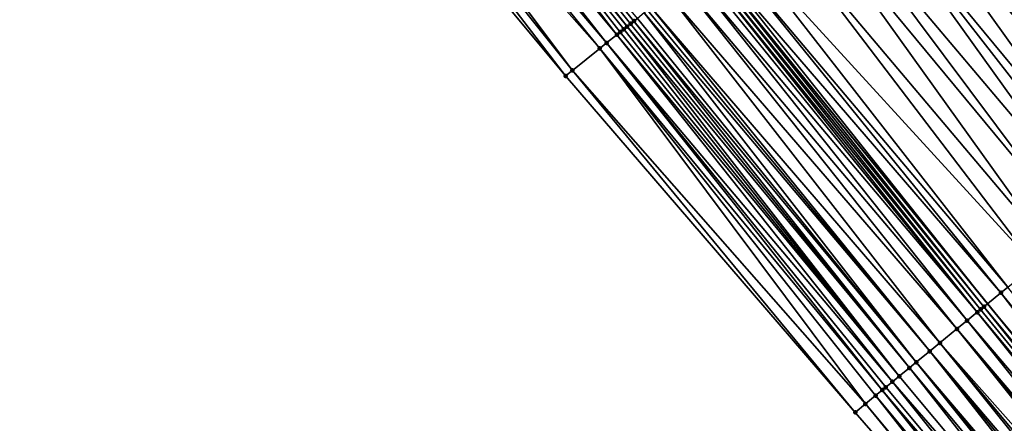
# Model space of a CAD drawing. Header units: feet. Extents: x 2004186 to 2014793, y 836912 to 864902.
# Tile 487 of 656: x 2007270 to 2007315, y 852073 to 852091. Entities that reach past the tile are written whole.
import ezdxf

# ---------------------------------------------------------------- set-up
doc = ezdxf.new("R2010")
doc.units = ezdxf.units.FT
doc.header["$LTSCALE"] = 100
doc.header["$MEASUREMENT"] = 0
for name, color, linetype, lineweight in [('EP_Travel Lane', 5, 'Continuous', 40), ('Road Shots', 4, 'Continuous', 200), ('Road X-Section', 30, 'Continuous', 13)]:
    doc.layers.add(name, color=color, linetype=linetype, lineweight=lineweight)
doc.layers.add('I-77 SB_MM21-27-Surface-Border', color=7, linetype='Continuous')
doc.layers.add('I-77 SB_MM21-27-Surface-TIN', color=7, linetype='Continuous')

msp = doc.modelspace()

# ---------------------------------------------------------------- linework, layer by layer
at = {"layer": 'EP_Travel Lane'}
msp.add_polyline3d([(2007377.983800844, 852000.8977127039, 436.5696962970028), (2007365.146606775, 852016.2331912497, 436.746768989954), (2007352.319153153, 852031.7502962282, 436.8728418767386), (2007339.674079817, 852047.2450882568, 436.9950861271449), (2007327.029079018, 852062.7397913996, 437.136883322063), (2007314.384125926, 852078.2344360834, 437.2915498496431), (2007301.668577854, 852093.863523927, 437.4010782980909), (2007289.081300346, 852109.4060713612, 437.4789598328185), (2007276.494021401, 852124.9486205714, 437.5560434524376), (2007263.906707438, 852140.4912130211, 437.6138518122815), (2007251.319932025, 852156.231166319, 437.6029466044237), (2007239.071900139, 852172.0420528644, 437.6819413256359), (2007226.823824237, 852187.8529962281, 437.7461890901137), (2007214.576057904, 852203.6635399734, 437.9141399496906), (2007202.278240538, 852219.5795358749, 438.050688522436)], dxfattribs=at)
at = {"layer": 'I-77 SB_MM21-27-Surface-Border', "color": 3, "linetype": 'ByBlock', "lineweight": -2}
msp.add_polyline3d([(2007374.70008124, 851998.148125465, 436.6493122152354), (2007362.015852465, 852013.6118045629, 436.8093653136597), (2007347.908391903, 852028.1363464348, 436.9687877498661), (2007334.615825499, 852043.1005293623, 437.116558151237), (2007321.477952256, 852058.1914799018, 437.2583095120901), (2007308.339924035, 852073.2826196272, 437.3583708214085), (2007295.117926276, 852088.6263115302, 437.4956514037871), (2007282.316976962, 852103.9980912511, 437.5598997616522), (2007270.297043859, 852119.9943817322, 437.5878907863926), (2007258.589652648, 852136.2403071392, 437.67648959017), (2007246.483620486, 852152.4587741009, 437.6706200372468), (2007234.814603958, 852168.7212564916, 437.7487028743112), (2007222.987898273, 852184.8607180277, 437.832401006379), (2007212.265211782, 852201.8610753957, 437.9418669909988), (2007199.589120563, 852217.5207740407, 438.0786277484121)], dxfattribs=at)
at = {"layer": 'I-77 SB_MM21-27-Surface-TIN', "color": 128, "linetype": 'ByBlock', "lineweight": -2}
for points in [[(2007285.597430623, 852106.6208043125, 437.5106021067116), (2007285.285008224, 852106.3710199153, 437.516273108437), (2007297.929773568, 852090.8743139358, 437.4699652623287)], [(2007285.597430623, 852106.6208043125, 437.5106021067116), (2007298.242158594, 852091.1241450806, 437.4435639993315), (2007298.398382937, 852091.2490208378, 437.448019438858)], [(2007285.597430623, 852106.6208043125, 437.5106021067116), (2007298.085957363, 852090.9992404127, 437.4519288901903), (2007298.242158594, 852091.1241450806, 437.4435639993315)], [(2007285.597430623, 852106.6208043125, 437.5106021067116), (2007297.929773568, 852090.8743139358, 437.4699652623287), (2007298.085957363, 852090.9992404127, 437.4519288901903)], [(2007285.285008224, 852106.3710199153, 437.516273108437), (2007284.660146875, 852105.8714718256, 437.518433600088), (2007297.461176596, 852090.4995915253, 437.4987880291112)], [(2007285.285008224, 852106.3710199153, 437.516273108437), (2007297.773585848, 852090.7493923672, 437.4858247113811), (2007297.929773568, 852090.8743139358, 437.4699652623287)], [(2007285.285008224, 852106.3710199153, 437.516273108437), (2007297.61738491, 852090.6244873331, 437.4943521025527), (2007297.773585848, 852090.7493923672, 437.4858247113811)], [(2007285.285008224, 852106.3710199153, 437.516273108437), (2007297.461176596, 852090.4995915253, 437.4987880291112), (2007297.61738491, 852090.6244873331, 437.4943521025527)], [(2007284.660146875, 852105.8714718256, 437.518433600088), (2007284.035303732, 852105.3719009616, 437.5306933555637), (2007296.992541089, 852090.1249173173, 437.5062355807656)], [(2007284.660146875, 852105.8714718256, 437.518433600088), (2007296.992541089, 852090.1249173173, 437.5062355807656), (2007297.461176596, 852090.4995915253, 437.4987880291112)], [(2007284.035303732, 852105.3719009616, 437.5306933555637), (2007283.410451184, 852104.8723418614, 437.5377364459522), (2007296.680109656, 852089.8751442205, 437.5068952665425)], [(2007284.035303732, 852105.3719009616, 437.5306933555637), (2007296.680109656, 852089.8751442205, 437.5068952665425), (2007296.992541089, 852090.1249173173, 437.5062355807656)], [(2007316.049872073, 852105.3623100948, 436.9188304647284), (2007314.019154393, 852103.7386765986, 436.9711741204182), (2007327.213371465, 852088.7471917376, 436.8628021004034)], [(2007283.410451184, 852104.8723418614, 437.5377364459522), (2007282.941823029, 852104.4976584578, 437.5492618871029), (2007295.430360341, 852088.8760813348, 437.4964517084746)], [(2007283.410451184, 852104.8723418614, 437.5377364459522), (2007295.430360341, 852088.8760813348, 437.4964517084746), (2007296.680109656, 852089.8751442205, 437.5068952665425)], [(2007282.941823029, 852104.4976584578, 437.5492618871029), (2007282.316976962, 852103.9980912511, 437.5598997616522), (2007295.117926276, 852088.6263115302, 437.4956514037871)], [(2007282.941823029, 852104.4976584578, 437.5492618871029), (2007295.117926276, 852088.6263115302, 437.4956514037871), (2007295.430360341, 852088.8760813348, 437.4964517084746)], [(2007314.019154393, 852103.7386765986, 436.9711741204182), (2007312.925702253, 852102.8643983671, 437.0055857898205), (2007325.975760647, 852087.7331308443, 436.8932246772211)], [(2007314.019154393, 852103.7386765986, 436.9711741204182), (2007325.975760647, 852087.7331308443, 436.8932246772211), (2007327.213371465, 852088.7471917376, 436.8628021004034)], [(2007312.925702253, 852102.8643983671, 437.0055857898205), (2007312.144675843, 852102.2399003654, 437.0361746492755), (2007325.202265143, 852087.0993290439, 436.9152674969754)], [(2007312.925702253, 852102.8643983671, 437.0055857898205), (2007325.202265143, 852087.0993290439, 436.9152674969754), (2007325.975760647, 852087.7331308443, 436.8932246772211)], [(2007312.144675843, 852102.2399003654, 437.0361746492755), (2007311.363644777, 852101.615408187, 437.0641809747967), (2007324.583499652, 852086.5922498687, 436.9412185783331)], [(2007312.144675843, 852102.2399003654, 437.0361746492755), (2007324.583499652, 852086.5922498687, 436.9412185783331), (2007325.202265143, 852087.0993290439, 436.9152674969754)], [(2007310.895008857, 852101.2407344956, 437.0713993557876), (2007310.738798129, 852101.1158417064, 437.0744966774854), (2007323.345937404, 852085.5781296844, 436.9847088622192)], [(2007311.05123235, 852101.3656113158, 437.0753835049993), (2007310.895008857, 852101.2407344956, 437.0713993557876), (2007323.655327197, 852085.831660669, 436.9736294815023)], [(2007310.895008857, 852101.2407344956, 437.0713993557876), (2007323.345937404, 852085.5781296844, 436.9847088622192), (2007323.655327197, 852085.831660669, 436.9736294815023)], [(2007311.05123235, 852101.3656113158, 437.0753835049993), (2007323.655327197, 852085.831660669, 436.9736294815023), (2007311.363644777, 852101.615408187, 437.0641809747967)], [(2007323.655327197, 852085.831660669, 436.9736294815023), (2007323.964731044, 852086.0851744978, 436.9663311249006), (2007311.363644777, 852101.615408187, 437.0641809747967)], [(2007324.583499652, 852086.5922498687, 436.9412185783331), (2007311.363644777, 852101.615408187, 437.0641809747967), (2007323.964731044, 852086.0851744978, 436.9663311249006)], [(2007310.270177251, 852100.7411492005, 437.0900583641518), (2007308.708106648, 852099.49217544, 437.1413723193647), (2007321.644252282, 852084.1837596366, 437.0345447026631)], [(2007310.738798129, 852101.1158417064, 437.0744966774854), (2007310.270177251, 852100.7411492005, 437.0900583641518), (2007323.345937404, 852085.5781296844, 436.9847088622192)], [(2007310.270177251, 852100.7411492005, 437.0900583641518), (2007322.572441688, 852084.9443281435, 437.0066944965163), (2007323.345937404, 852085.5781296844, 436.9847088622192)], [(2007310.270177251, 852100.7411492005, 437.0900583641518), (2007321.644252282, 852084.1837596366, 437.0345447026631), (2007322.572441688, 852084.9443281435, 437.0066944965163)], [(2007308.708106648, 852099.49217544, 437.1413723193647), (2007307.614662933, 852098.6178866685, 437.1804578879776), (2007320.406676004, 852083.169656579, 437.0742602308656)], [(2007308.708106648, 852099.49217544, 437.1413723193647), (2007320.406676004, 852083.169656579, 437.0742602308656), (2007321.644252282, 852084.1837596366, 437.0345447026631)], [(2007307.614662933, 852098.6178866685, 437.1804578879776), (2007306.365021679, 852097.6186886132, 437.2299554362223), (2007319.323834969, 852082.2822697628, 437.1192910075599)], [(2007307.614662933, 852098.6178866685, 437.1804578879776), (2007319.942602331, 852082.7893466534, 437.0938434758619), (2007320.406676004, 852083.169656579, 437.0742602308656)], [(2007307.614662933, 852098.6178866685, 437.1804578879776), (2007319.323834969, 852082.2822697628, 437.1192910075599), (2007319.942602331, 852082.7893466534, 437.0938434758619)], [(2007306.365021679, 852097.6186886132, 437.2299554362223), (2007305.583983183, 852096.9942057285, 437.2538405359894), (2007318.395651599, 852081.5216938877, 437.1487651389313)], [(2007306.365021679, 852097.6186886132, 437.2299554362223), (2007318.395651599, 852081.5216938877, 437.1487651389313), (2007319.323834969, 852082.2822697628, 437.1192910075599)], [(2007305.583983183, 852096.9942057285, 437.2538405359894), (2007304.334340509, 852095.9950094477, 437.3025511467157), (2007317.312781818, 852080.6343421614, 437.1860620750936)], [(2007305.583983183, 852096.9942057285, 437.2538405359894), (2007317.312781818, 852080.6343421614, 437.1860620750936), (2007318.395651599, 852081.5216938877, 437.1487651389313)], [(2007304.334340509, 852095.9950094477, 437.3025511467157), (2007302.928497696, 852094.8709071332, 437.360232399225), (2007316.539318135, 852080.000501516, 437.2166663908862)], [(2007304.334340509, 852095.9950094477, 437.3025511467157), (2007316.539318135, 852080.000501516, 437.2166663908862), (2007317.312781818, 852080.6343421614, 437.1860620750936)], [(2007302.928497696, 852094.8709071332, 437.360232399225), (2007302.303677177, 852094.3713079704, 437.3850411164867), (2007315.301785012, 852078.986345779, 437.267992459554)], [(2007302.928497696, 852094.8709071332, 437.360232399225), (2007315.301785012, 852078.986345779, 437.267992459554), (2007316.539318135, 852080.000501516, 437.2166663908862)], [(2007301.835042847, 852093.9966322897, 437.393141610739), (2007301.678839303, 852093.8717305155, 437.4002233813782), (2007314.384125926, 852078.2344360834, 437.2915498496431)], [(2007302.303677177, 852094.3713079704, 437.3850411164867), (2007301.835042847, 852093.9966322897, 437.393141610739), (2007314.992390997, 852078.7328199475, 437.2779361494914)], [(2007301.835042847, 852093.9966322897, 437.393141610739), (2007314.384125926, 852078.2344360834, 437.2915498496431), (2007314.992390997, 852078.7328199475, 437.2779361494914)], [(2007302.303677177, 852094.3713079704, 437.3850411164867), (2007314.992390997, 852078.7328199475, 437.2779361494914), (2007315.301785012, 852078.986345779, 437.267992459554)], [(2007301.366442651, 852093.6219139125, 437.4201760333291), (2007301.210233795, 852093.4970187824, 437.4243115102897), (2007313.9094884, 852077.8455082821, 437.3064036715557)], [(2007301.522646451, 852093.7468153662, 437.4132363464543), (2007301.366442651, 852093.6219139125, 437.4201760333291), (2007314.064187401, 852077.972268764, 437.3019682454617)], [(2007301.366442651, 852093.6219139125, 437.4201760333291), (2007313.9094884, 852077.8455082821, 437.3064036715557), (2007314.064187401, 852077.972268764, 437.3019682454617)], [(2007301.522646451, 852093.7468153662, 437.4132363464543), (2007314.21887791, 852078.0990396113, 437.295248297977), (2007301.668577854, 852093.863523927, 437.4010782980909)], [(2007301.522646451, 852093.7468153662, 437.4132363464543), (2007314.064187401, 852077.972268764, 437.3019682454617), (2007314.21887791, 852078.0990396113, 437.295248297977)], [(2007301.678839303, 852093.8717305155, 437.4002233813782), (2007301.668577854, 852093.863523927, 437.4010782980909), (2007314.384125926, 852078.2344360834, 437.2915498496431)], [(2007314.21887791, 852078.0990396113, 437.295248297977), (2007314.384125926, 852078.2344360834, 437.2915498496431), (2007301.668577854, 852093.863523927, 437.4010782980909)], [(2007300.897804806, 852093.2472426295, 437.4263263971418), (2007300.429153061, 852092.8725887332, 437.4247665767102), (2007313.445369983, 852077.4652529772, 437.3139484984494)], [(2007301.210233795, 852093.4970187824, 437.4243115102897), (2007300.897804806, 852093.2472426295, 437.4263263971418), (2007313.9094884, 852077.8455082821, 437.3064036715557)], [(2007300.897804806, 852093.2472426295, 437.4263263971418), (2007313.445369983, 852077.4652529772, 437.3139484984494), (2007313.9094884, 852077.8455082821, 437.3064036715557)], [(2007300.429153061, 852092.8725887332, 437.4247665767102), (2007299.804307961, 852092.3730203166, 437.4359408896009), (2007312.98123784, 852077.0850144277, 437.3178005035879)], [(2007300.429153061, 852092.8725887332, 437.4247665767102), (2007312.98123784, 852077.0850144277, 437.3178005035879), (2007313.445369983, 852077.4652529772, 437.3139484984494)], [(2007299.804307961, 852092.3730203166, 437.4359408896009), (2007299.0232473, 852091.7485651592, 437.447530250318), (2007312.20771101, 852076.4512508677, 437.3314151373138)], [(2007299.804307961, 852092.3730203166, 437.4359408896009), (2007312.20771101, 852076.4512508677, 437.3314151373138), (2007312.98123784, 852077.0850144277, 437.3178005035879)], [(2007299.0232473, 852091.7485651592, 437.447530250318), (2007298.867029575, 852091.6236811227, 437.4467462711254), (2007311.743601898, 852076.0709842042, 437.3414634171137)], [(2007299.0232473, 852091.7485651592, 437.447530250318), (2007311.743601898, 852076.0709842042, 437.3414634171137), (2007312.20771101, 852076.4512508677, 437.3314151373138)], [(2007298.710816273, 852091.4987915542, 437.4484153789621), (2007298.398382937, 852091.2490208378, 437.448019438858), (2007311.124789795, 852075.5639619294, 437.3548736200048)], [(2007298.867029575, 852091.6236811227, 437.4467462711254), (2007298.710816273, 852091.4987915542, 437.4484153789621), (2007311.743601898, 852076.0709842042, 437.3414634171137)], [(2007298.710816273, 852091.4987915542, 437.4484153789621), (2007311.124789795, 852075.5639619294, 437.3548736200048), (2007311.743601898, 852076.0709842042, 437.3414634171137)], [(2007297.929773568, 852090.8743139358, 437.4699652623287), (2007297.773585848, 852090.7493923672, 437.4858247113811), (2007310.351258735, 852074.9302035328, 437.367350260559)], [(2007298.085957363, 852090.9992404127, 437.4519288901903), (2007297.929773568, 852090.8743139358, 437.4699652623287), (2007310.815373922, 852075.3104627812, 437.3589362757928)], [(2007297.929773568, 852090.8743139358, 437.4699652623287), (2007310.351258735, 852074.9302035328, 437.367350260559), (2007310.815373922, 852075.3104627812, 437.3589362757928)], [(2007298.242158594, 852091.1241450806, 437.4435639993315), (2007298.085957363, 852090.9992404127, 437.4519288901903), (2007310.815373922, 852075.3104627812, 437.3589362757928)], [(2007298.398382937, 852091.2490208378, 437.448019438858), (2007298.242158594, 852091.1241450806, 437.4435639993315), (2007311.124789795, 852075.5639619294, 437.3548736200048)], [(2007298.242158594, 852091.1241450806, 437.4435639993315), (2007310.815373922, 852075.3104627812, 437.3589362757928), (2007311.124789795, 852075.5639619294, 437.3548736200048)], [(2007297.461176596, 852090.4995915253, 437.4987880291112), (2007296.992541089, 852090.1249173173, 437.5062355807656), (2007310.041824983, 852074.676726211, 437.3666024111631)], [(2007297.61738491, 852090.6244873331, 437.4943521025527), (2007297.461176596, 852090.4995915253, 437.4987880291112), (2007310.351258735, 852074.9302035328, 437.367350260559)], [(2007297.461176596, 852090.4995915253, 437.4987880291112), (2007310.041824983, 852074.676726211, 437.3666024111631), (2007310.351258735, 852074.9302035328, 437.367350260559)], [(2007297.773585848, 852090.7493923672, 437.4858247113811), (2007297.61738491, 852090.6244873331, 437.4943521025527), (2007310.351258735, 852074.9302035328, 437.367350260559)], [(2007296.992541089, 852090.1249173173, 437.5062355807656), (2007296.680109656, 852089.8751442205, 437.5068952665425), (2007309.577656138, 852074.2965324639, 437.3605799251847)], [(2007296.992541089, 852090.1249173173, 437.5062355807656), (2007309.732370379, 852074.4232743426, 437.3602446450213), (2007310.041824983, 852074.676726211, 437.3666024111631)], [(2007296.992541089, 852090.1249173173, 437.5062355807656), (2007309.577656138, 852074.2965324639, 437.3605799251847), (2007309.732370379, 852074.4232743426, 437.3602446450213)], [(2007296.680109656, 852089.8751442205, 437.5068952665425), (2007295.430360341, 852088.8760813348, 437.4964517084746), (2007308.804096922, 852073.6628084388, 437.3654810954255)], [(2007296.680109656, 852089.8751442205, 437.5068952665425), (2007309.268245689, 852074.0430266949, 437.3661018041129), (2007309.577656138, 852074.2965324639, 437.3605799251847)], [(2007296.680109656, 852089.8751442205, 437.5068952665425), (2007308.804096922, 852073.6628084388, 437.3654810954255), (2007309.268245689, 852074.0430266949, 437.3661018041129)], [(2007295.430360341, 852088.8760813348, 437.4964517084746), (2007295.117926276, 852088.6263115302, 437.4956514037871), (2007308.339924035, 852073.2826196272, 437.3583708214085)], [(2007295.430360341, 852088.8760813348, 437.4964517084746), (2007308.339924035, 852073.2826196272, 437.3583708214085), (2007308.804096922, 852073.6628084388, 437.3654810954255)], [(2007314.992390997, 852078.7328199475, 437.2779361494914), (2007314.384125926, 852078.2344360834, 437.2915498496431), (2007327.201947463, 852062.8814563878, 437.1297573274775)], [(2007315.301785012, 852078.986345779, 437.267992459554), (2007314.992390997, 852078.7328199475, 437.2779361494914), (2007327.666077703, 852063.2616972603, 437.125393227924)], [(2007314.992390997, 852078.7328199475, 437.2779361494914), (2007327.201947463, 852062.8814563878, 437.1297573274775), (2007327.666077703, 852063.2616972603, 437.125393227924)], [(2007313.9094884, 852077.8455082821, 437.3064036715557), (2007313.445369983, 852077.4652529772, 437.3139484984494), (2007326.428499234, 852062.2475968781, 437.1645195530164)], [(2007314.064187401, 852077.972268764, 437.3019682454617), (2007313.9094884, 852077.8455082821, 437.3064036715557), (2007326.737901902, 852062.5011121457, 437.1569040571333)], [(2007313.9094884, 852077.8455082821, 437.3064036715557), (2007326.58320815, 852062.3743452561, 437.1627517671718), (2007326.737901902, 852062.5011121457, 437.1569040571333)], [(2007313.9094884, 852077.8455082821, 437.3064036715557), (2007326.428499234, 852062.2475968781, 437.1645195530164), (2007326.58320815, 852062.3743452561, 437.1627517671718)], [(2007314.21887791, 852078.0990396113, 437.295248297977), (2007314.064187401, 852077.972268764, 437.3019682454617), (2007326.737901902, 852062.5011121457, 437.1569040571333)], [(2007314.21887791, 852078.0990396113, 437.295248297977), (2007327.029079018, 852062.7397913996, 437.136883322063), (2007314.384125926, 852078.2344360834, 437.2915498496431)], [(2007314.21887791, 852078.0990396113, 437.295248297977), (2007326.737901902, 852062.5011121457, 437.1569040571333), (2007327.029079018, 852062.7397913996, 437.136883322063)], [(2007327.047253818, 852062.7546893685, 437.1356336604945), (2007314.384125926, 852078.2344360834, 437.2915498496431), (2007327.029079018, 852062.7397913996, 437.136883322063)], [(2007327.201947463, 852062.8814563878, 437.1297573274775), (2007314.384125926, 852078.2344360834, 437.2915498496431), (2007327.047253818, 852062.7546893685, 437.1356336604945)], [(2007313.445369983, 852077.4652529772, 437.3139484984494), (2007312.98123784, 852077.0850144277, 437.3178005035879), (2007325.964353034, 852061.867375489, 437.1645895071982)], [(2007313.445369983, 852077.4652529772, 437.3139484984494), (2007325.964353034, 852061.867375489, 437.1645895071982), (2007326.428499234, 852062.2475968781, 437.1645195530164)], [(2007312.98123784, 852077.0850144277, 437.3178005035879), (2007312.20771101, 852076.4512508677, 437.3314151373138), (2007325.500263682, 852061.487084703, 437.1799545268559)], [(2007312.98123784, 852077.0850144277, 437.3178005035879), (2007325.654951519, 852061.6138588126, 437.1725154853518), (2007325.964353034, 852061.867375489, 437.1645895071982)], [(2007312.98123784, 852077.0850144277, 437.3178005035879), (2007325.500263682, 852061.487084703, 437.1799545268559), (2007325.654951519, 852061.6138588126, 437.1725154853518)], [(2007311.743601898, 852076.0709842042, 437.3414634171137), (2007311.124789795, 852075.5639619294, 437.3548736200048), (2007324.107946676, 852060.3462721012, 437.2128792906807)], [(2007312.20771101, 852076.4512508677, 437.3314151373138), (2007311.743601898, 852076.0709842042, 437.3414634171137), (2007324.726783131, 852060.853264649, 437.2060206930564)], [(2007311.743601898, 852076.0709842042, 437.3414634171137), (2007324.41736154, 852060.5997724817, 437.2085449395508), (2007324.726783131, 852060.853264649, 437.2060206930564)], [(2007311.743601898, 852076.0709842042, 437.3414634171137), (2007324.107946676, 852060.3462721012, 437.2128792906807), (2007324.41736154, 852060.5997724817, 437.2085449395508)], [(2007312.20771101, 852076.4512508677, 437.3314151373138), (2007325.036182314, 852061.1067841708, 437.1974675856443), (2007325.500263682, 852061.487084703, 437.1799545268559)], [(2007312.20771101, 852076.4512508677, 437.3314151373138), (2007324.726783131, 852060.853264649, 437.2060206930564), (2007325.036182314, 852061.1067841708, 437.1974675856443)], [(2007311.124789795, 852075.5639619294, 437.3548736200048), (2007310.815373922, 852075.3104627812, 437.3589362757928), (2007323.64386779, 852059.9659685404, 437.2310598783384)], [(2007311.124789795, 852075.5639619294, 437.3548736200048), (2007323.953249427, 852060.2195094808, 437.2177860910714), (2007324.107946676, 852060.3462721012, 437.2128792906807)], [(2007311.124789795, 852075.5639619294, 437.3548736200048), (2007323.64386779, 852059.9659685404, 437.2310598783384), (2007323.953249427, 852060.2195094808, 437.2177860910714)], [(2007310.815373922, 852075.3104627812, 437.3589362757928), (2007310.351258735, 852074.9302035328, 437.367350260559), (2007323.179771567, 852059.5856861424, 437.2445761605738)], [(2007310.815373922, 852075.3104627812, 437.3589362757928), (2007323.179771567, 852059.5856861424, 437.2445761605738), (2007323.64386779, 852059.9659685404, 437.2310598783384)], [(2007310.041824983, 852074.676726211, 437.3666024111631), (2007309.732370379, 852074.4232743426, 437.3602446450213), (2007322.560956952, 852059.0786669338, 437.2573108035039)], [(2007310.351258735, 852074.9302035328, 437.367350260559), (2007310.041824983, 852074.676726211, 437.3666024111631), (2007323.179771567, 852059.5856861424, 437.2445761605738)], [(2007310.041824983, 852074.676726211, 437.3666024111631), (2007322.560956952, 852059.0786669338, 437.2573108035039), (2007323.179771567, 852059.5856861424, 437.2445761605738)], [(2007309.577656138, 852074.2965324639, 437.3605799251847), (2007309.268245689, 852074.0430266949, 437.3661018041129), (2007322.096873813, 852058.6983685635, 437.2743473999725)], [(2007309.732370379, 852074.4232743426, 437.3602446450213), (2007309.577656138, 852074.2965324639, 437.3605799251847), (2007322.560956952, 852059.0786669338, 437.2573108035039)], [(2007309.577656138, 852074.2965324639, 437.3605799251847), (2007322.096873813, 852058.6983685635, 437.2743473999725), (2007322.560956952, 852059.0786669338, 437.2573108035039)], [(2007309.268245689, 852074.0430266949, 437.3661018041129), (2007308.804096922, 852073.6628084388, 437.3654810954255), (2007321.632678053, 852058.3182076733, 437.2610833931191)], [(2007309.268245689, 852074.0430266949, 437.3661018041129), (2007321.942165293, 852058.5716197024, 437.2762216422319), (2007322.096873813, 852058.6983685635, 437.2743473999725)], [(2007309.268245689, 852074.0430266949, 437.3661018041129), (2007321.632678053, 852058.3182076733, 437.2610833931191), (2007321.942165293, 852058.5716197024, 437.2762216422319)], [(2007308.804096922, 852073.6628084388, 437.3654810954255), (2007308.339924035, 852073.2826196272, 437.3583708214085), (2007321.477952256, 852058.1914799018, 437.2583095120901)], [(2007308.804096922, 852073.6628084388, 437.3654810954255), (2007321.477952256, 852058.1914799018, 437.2583095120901), (2007321.632678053, 852058.3182076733, 437.2610833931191)]]:
    msp.add_3dface(points, dxfattribs=at)
at = {"layer": 'Road Shots', "lineweight": 100}
for p in [(2007297.929773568, 852090.8743139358, 437.4699652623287), (2007298.085957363, 852090.9992404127, 437.4519288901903), (2007298.242158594, 852091.1241450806, 437.4435639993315), (2007297.461176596, 852090.4995915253, 437.4987880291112), (2007297.61738491, 852090.6244873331, 437.4943521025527), (2007297.773585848, 852090.7493923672, 437.4858247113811), (2007296.992541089, 852090.1249173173, 437.5062355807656), (2007296.680109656, 852089.8751442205, 437.5068952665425), (2007295.117926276, 852088.6263115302, 437.4956514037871), (2007295.430360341, 852088.8760813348, 437.4964517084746), (2007314.992390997, 852078.7328199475, 437.2779361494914), (2007313.9094884, 852077.8455082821, 437.3064036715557), (2007314.064187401, 852077.972268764, 437.3019682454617), (2007314.21887791, 852078.0990396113, 437.295248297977), (2007313.445369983, 852077.4652529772, 437.3139484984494), (2007312.98123784, 852077.0850144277, 437.3178005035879), (2007311.743601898, 852076.0709842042, 437.3414634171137), (2007312.20771101, 852076.4512508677, 437.3314151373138), (2007311.124789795, 852075.5639619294, 437.3548736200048), (2007310.815373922, 852075.3104627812, 437.3589362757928), (2007310.041824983, 852074.676726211, 437.3666024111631), (2007310.351258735, 852074.9302035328, 437.367350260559), (2007309.577656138, 852074.2965324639, 437.3605799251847), (2007309.732370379, 852074.4232743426, 437.3602446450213), (2007309.268245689, 852074.0430266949, 437.3661018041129), (2007308.804096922, 852073.6628084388, 437.3654810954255), (2007308.339924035, 852073.2826196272, 437.3583708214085)]:
    msp.add_point(p, dxfattribs=at)
at = {"layer": 'Road X-Section', "extrusion": (-0.6244264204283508, 0.7810782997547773, 0.00288706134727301), "elevation": -587858.9066734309, "flags": 128}
msp.add_lwpolyline([(-2099930.060237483, 2134.689274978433), (-2099930.460237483, 2134.690075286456), (-2099932.060237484, 2134.700518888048), (-2099932.460237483, 2134.699859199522), (-2099933.060237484, 2134.692411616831), (-2099933.260237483, 2134.687975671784), (-2099933.460237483, 2134.679448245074), (-2099933.660237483, 2134.663588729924), (-2099933.860237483, 2134.645552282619), (-2099934.060237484, 2134.637187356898), (-2099934.260237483, 2134.641642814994), (-2099934.660237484, 2134.642038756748), (-2099934.860237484, 2134.640369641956), (-2099935.060237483, 2134.641153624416), (-2099936.060237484, 2134.629564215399), (-2099936.860237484, 2134.618389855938), (-2099937.460237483, 2134.619949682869), (-2099937.860237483, 2134.61793478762), (-2099938.060237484, 2134.613799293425), (-2099938.260237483, 2134.606859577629), (-2099938.460237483, 2134.59384655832), (-2099938.660237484, 2134.586764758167), (-2099939.260237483, 2134.578664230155), (-2099940.060237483, 2134.553855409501), (-2099941.860237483, 2134.4961739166), (-2099943.460237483, 2134.447463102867), (-2099944.460237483, 2134.423577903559), (-2099946.060237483, 2134.374080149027), (-2099947.460237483, 2134.334994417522), (-2099949.460237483, 2134.283680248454), (-2099950.060237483, 2134.268118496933), (-2099950.260237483, 2134.265021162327), (-2099950.460237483, 2134.269005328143), (-2099951.860237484, 2134.229796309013), (-2099952.860237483, 2134.199207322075), (-2099954.260237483, 2134.164795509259), (-2099956.860237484, 2134.112451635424), (-2099960.260237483, 2134.028708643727), (-2099961.660237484, 2133.999248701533), (-2099962.060237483, 2133.986974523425), (-2099962.260237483, 2133.976725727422), (-2099962.660237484, 2133.936719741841), (-2099962.860237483, 2133.928588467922), (-2099963.060237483, 2133.927375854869), (-2099963.260237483, 2133.921416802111), (-2099963.460237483, 2133.904513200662), (-2099963.660237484, 2133.884525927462), (-2099963.860237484, 2133.868670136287), (-2099964.260237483, 2133.845212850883), (-2099964.460237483, 2133.836286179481), (-2099964.660237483, 2133.824369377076), (-2099965.060237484, 2133.808177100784), (-2099965.460237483, 2133.784141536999), (-2099965.860237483, 2133.754735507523), (-2099966.060237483, 2133.736838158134)], dxfattribs=at)
at = {"layer": 'Road X-Section', "extrusion": (-0.6336908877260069, 0.7735641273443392, 0.005865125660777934), "elevation": -612877.1134013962, "flags": 128}
msp.add_lwpolyline([(-2092768.794773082, 4032.029006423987), (-2092769.394773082, 4032.036116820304), (-2092769.994773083, 4032.036737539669), (-2092770.394773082, 4032.031215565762), (-2092770.594773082, 4032.03088027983), (-2092770.994773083, 4032.037238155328), (-2092771.394773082, 4032.037986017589), (-2092771.994773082, 4032.029571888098), (-2092772.394773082, 4032.025509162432), (-2092773.194773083, 4032.012098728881), (-2092773.794773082, 4032.002050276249), (-2092774.794773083, 4031.988435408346), (-2092775.394773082, 4031.984583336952), (-2092775.994773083, 4031.977038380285), (-2092776.194773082, 4031.9726028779), (-2092776.394773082, 4031.965882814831), (-2092777.394773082, 4031.94857036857), (-2092777.794773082, 4031.938626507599), (-2092779.394773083, 4031.887299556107), (-2092780.394773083, 4031.856694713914), (-2092781.794773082, 4031.819397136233), (-2092782.994773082, 4031.789922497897), (-2092783.794773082, 4031.764474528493), (-2092784.394773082, 4031.744890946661), (-2092785.994773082, 4031.705174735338), (-2092787.194773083, 4031.677324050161), (-2092788.194773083, 4031.655338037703), (-2092788.594773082, 4031.644258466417), (-2092788.994773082, 4031.636959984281), (-2092789.794773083, 4031.611847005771), (-2092790.594773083, 4031.585895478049), (-2092791.594773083, 4031.563852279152), (-2092793.194773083, 4031.533429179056), (-2092794.394773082, 4031.512722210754), (-2092795.394773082, 4031.492899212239), (-2092796.594773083, 4031.462826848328), (-2092797.394773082, 4031.43904896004), (-2092799.594773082, 4031.388161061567), (-2092800.194773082, 4031.363538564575), (-2092800.394773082, 4031.350936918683), (-2092800.794773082, 4031.320694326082), (-2092800.994773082, 4031.316562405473), (-2092801.194773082, 4031.316788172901), (-2092801.394773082, 4031.314082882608), (-2092801.594773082, 4031.30162749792), (-2092801.794773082, 4031.283088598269), (-2092802.194773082, 4031.254358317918), (-2092802.594773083, 4031.230455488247), (-2092803.194773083, 4031.196810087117), (-2092803.394773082, 4031.184501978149), (-2092803.794773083, 4031.150006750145), (-2092804.194773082, 4031.110858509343), (-2092804.394773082, 4031.094927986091), (-2092804.794773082, 4031.070139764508)], dxfattribs=at)

doc.saveas('drawing.dxf')
